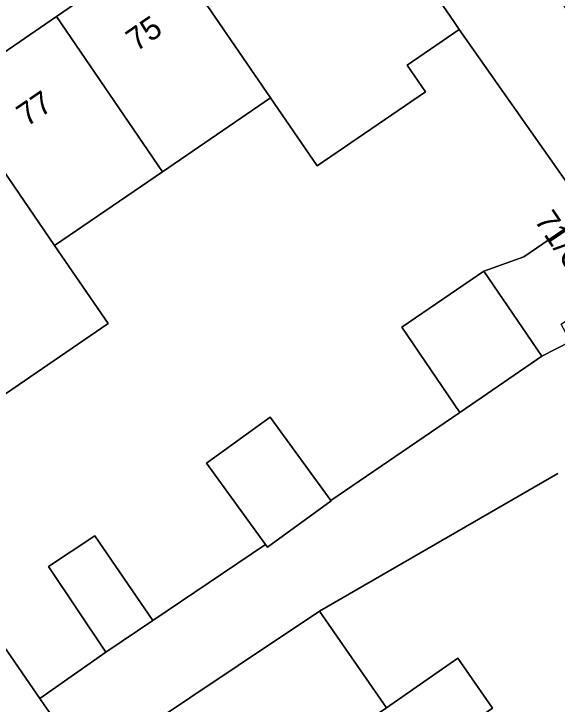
# Model space of a CAD drawing. Extents: x 158086 to 159499, y 382904 to 383981.
# Drawn here: x 158317.79 to 158341.67, y 383397.61 to 383427.96 of the extents above; entities that cross this region are included whole.
import ezdxf

# ---------------------------------------------------------------- set-up
doc = ezdxf.new("R2010")
doc.units = 0
for name, color, linetype in [('IMGEO_Erf', 7, 'Continuous'), ('IMGEO_Fietspad_gesloten', 7, 'Continuous'), ('IMGEO_Pand', 7, 'Continuous'), ('IMGEO_Pand_nummerreeks', 7, 'Continuous'), ('IMGEO_Voetpad_open', 7, 'Continuous')]:
    doc.layers.add(name, color=color, linetype=linetype)

msp = doc.modelspace()

# ---------------------------------------------------------------- linework, layer by layer
at = {"layer": 'IMGEO_Erf'}
for points in [[(158309.947, 383410.918), (158318.931, 383397.868), (158321.829, 383399.902), (158319.317, 383403.66), (158321.349, 383405.018), (158323.903, 383401.288), (158328.856, 383404.628), (158326.259, 383408.204), (158329.057, 383410.235), (158331.716, 383406.574), (158337.396, 383410.44), (158334.838, 383414.181), (158338.443, 383416.646), (158340.196, 383417.276), (158343.035, 383419.214), (158337.365, 383427.276), (158335.072, 383425.706), (158335.881, 383424.523), (158331.123, 383421.271), (158329.077, 383424.265), (158324.33, 383421.02), (158319.583, 383417.775), (158321.932, 383414.344), (158317.188, 383411.097)], [(158341.69, 383407.75), (158331.231, 383401.705), (158334.168, 383397.452), (158337.305, 383399.631), (158338.821, 383397.436), (158335.679, 383395.265), (158336.239, 383394.455), (158336.799, 383393.644), (158336.934, 383393.449), (158337.328, 383393.731), (158338.643, 383394.673), (158343.054, 383388.395), (158341.36, 383387.992), (158341.319, 383387.654), (158342.786, 383387.476)]]:
    msp.add_lwpolyline(points, dxfattribs=at)
at = {"layer": 'IMGEO_Fietspad_gesloten'}
msp.add_arc((158263.884, 383529.699), 114.041, 296.15135, 304.19655, dxfattribs=at)
at = {"layer": 'IMGEO_Pand'}
for points in [[(158334.331, 383431.707), (158332.101, 383430.181), (158329.215, 383434.395), (158324.402, 383431.093), (158329.077, 383424.265), (158331.123, 383421.271), (158335.881, 383424.523), (158335.072, 383425.706), (158337.365, 383427.276), (158337.156, 383427.582)], [(158329.077, 383424.265), (158324.402, 383431.093), (158319.661, 383427.841), (158324.33, 383421.02)], [(158324.33, 383421.02), (158319.661, 383427.841), (158314.919, 383424.588), (158319.583, 383417.775)], [(158314.919, 383424.588), (158310.178, 383421.335), (158314.837, 383414.53), (158317.188, 383411.097), (158321.932, 383414.344), (158319.583, 383417.775)], [(158343.035, 383419.214), (158340.196, 383417.276), (158338.443, 383416.646), (158341.001, 383412.904), (158342.26, 383413.555), (158341.839, 383414.315), (158344.937, 383416.432)], [(158338.443, 383416.646), (158334.838, 383414.181), (158337.396, 383410.44), (158341.001, 383412.904)], [(158329.057, 383410.235), (158326.259, 383408.204), (158328.856, 383404.628), (158328.939, 383404.514), (158331.737, 383406.545), (158331.716, 383406.574)], [(158321.829, 383399.902), (158323.903, 383401.288), (158321.349, 383405.018), (158319.317, 383403.66)], [(158334.168, 383397.452), (158331.231, 383401.705), (158327.647, 383399.31), (158323.49, 383396.531), (158326.471, 383392.206)], [(158336.934, 383393.449), (158336.799, 383393.644), (158336.239, 383394.455), (158335.679, 383395.265), (158338.821, 383397.436), (158337.305, 383399.631), (158334.168, 383397.452), (158326.471, 383392.206), (158329.339, 383388.045), (158329.715, 383388.275)]]:
    msp.add_lwpolyline(points, close=True, dxfattribs=at)
at = {"layer": 'IMGEO_Voetpad_open'}
for points in [[(158314.919, 383424.588), (158319.661, 383427.841), (158324.402, 383431.093), (158329.215, 383434.395), (158331.597, 383435.907), (158345.225, 383445.134), (158345.915, 383445.387), (158346.945, 383445.538), (158347.619, 383445.518), (158348.438, 383445.345), (158349.104, 383445.077), (158349.641, 383444.76), (158346.988, 383448.345), (158334.625, 383439.878), (158331.268, 383437.639), (158327.979, 383435.374)], [(158344.567, 383424.529), (158341.362, 383429.222), (158338.741, 383433.06), (158335.921, 383437.188), (158332.403, 383434.682), (158334.331, 383431.707), (158337.156, 383427.582), (158337.365, 383427.276), (158343.035, 383419.214)], [(158325.989, 383387.809), (158321.692, 383393.93), (158319.129, 383397.581), (158318.931, 383397.868), (158309.947, 383410.918), (158305.161, 383417.894), (158302.59, 383416.143), (158302.697, 383415.987)], [(158342.26, 383413.555), (158341.001, 383412.904), (158337.396, 383410.44), (158331.716, 383406.574), (158331.737, 383406.545), (158328.939, 383404.514), (158328.856, 383404.628), (158323.903, 383401.288), (158321.829, 383399.902), (158318.931, 383397.868), (158319.129, 383397.581), (158321.692, 383393.93), (158321.703, 383394.251)], [(158322.475, 383395.832), (158322.724, 383396.019), (158323.49, 383396.531), (158327.647, 383399.31), (158331.231, 383401.705), (158341.69, 383407.75)]]:
    msp.add_lwpolyline(points, dxfattribs=at)
msp.add_arc((158263.884, 383529.699), 114.041, 296.15135, 304.19655, dxfattribs=at)

# ---------------------------------------------------------------- texts
at = {"layer": 'IMGEO_Pand_nummerreeks'}
for s, rotation, p in [('75', 34.45, (158323.172, 383426.272)), ('77', 34.45, (158318.361, 383422.972)), ('71/G06', 303.9189, (158340.639, 383418.883))]:
    msp.add_text(s, height=1, rotation=rotation, dxfattribs=at).set_placement(p)

doc.saveas('drawing.dxf')
